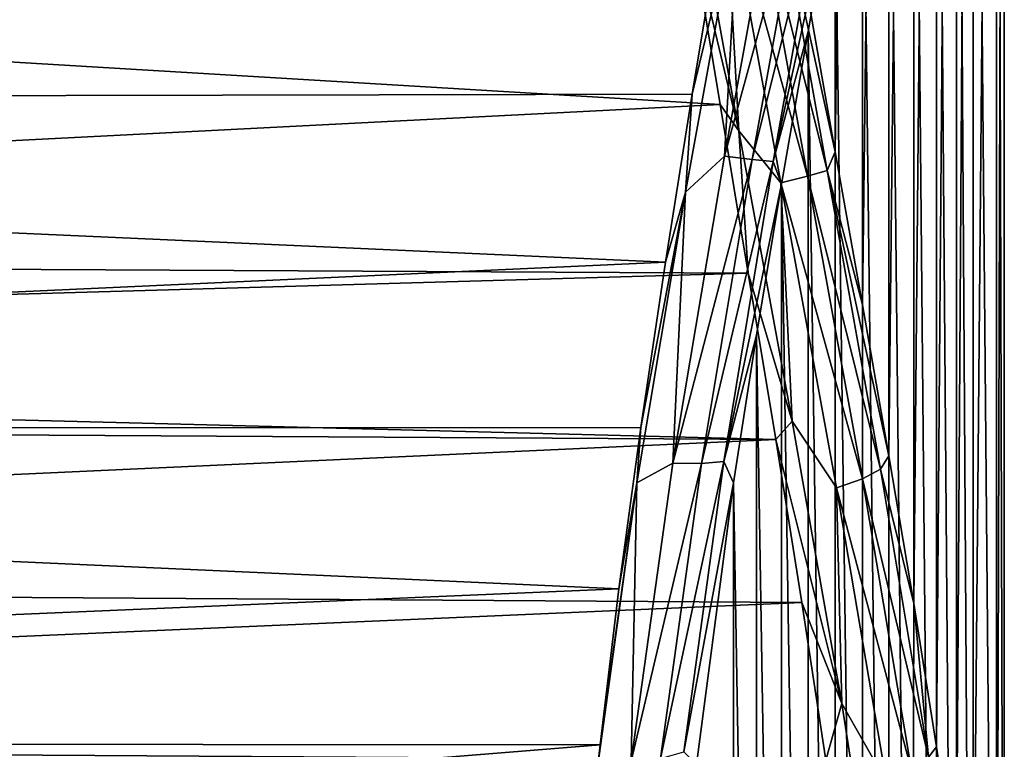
# Model space of a CAD drawing. Header units: metres. Extents: x -40 to 117, y -433 to 89.
# Tile 652 of 656: x 103 to 117, y -10 to 0. Entities that reach past the tile are written whole.
import ezdxf

# ---------------------------------------------------------------- set-up
doc = ezdxf.new("R2010")
doc.units = ezdxf.units.M
doc.layers.add('solid_506114_24501146_01', color=7, linetype='CONTINUOUS')

msp = doc.modelspace()

# ---------------------------------------------------------------- linework, layer by layer
at = {"layer": 'solid_506114_24501146_01'}
for points in [[(114.958618, 26.863995, 49.230427), (114.958778, -1.938307, 25.06328), (114.574356, 0.231245, 24.953966)], [(114.958618, 26.863995, 49.230427), (115.342461, 26.959038, 51.407211), (114.958778, -1.938307, 25.06328)], [(115.342461, 26.959038, 51.407211), (115.342674, -4.098793, 25.347799), (114.958778, -1.938307, 25.06328)], [(115.342461, 26.959038, 51.407211), (115.714851, 26.879034, 53.585285), (115.342674, -4.098793, 25.347799)], [(115.714851, 26.879034, 53.585285), (115.715103, -6.230162, 25.804976), (115.342674, -4.098793, 25.347799)], [(115.714851, 26.879034, 53.585285), (116.065628, 26.625902, 55.745434), (115.715103, -6.230162, 25.804976)], [(116.065628, 26.625902, 55.745434), (116.065918, -8.313848, 26.429604), (115.715103, -6.230162, 25.804976)], [(116.065628, 26.625902, 55.745434), (116.385948, 26.20376, 57.871117), (116.065918, -8.313848, 26.429604)], [(116.385948, 26.20376, 57.871117), (116.386276, -10.334285, 27.214767), (116.065918, -8.313848, 26.429604)], [(116.385948, 26.20376, 57.871117), (116.668221, 25.618624, 59.946777), (116.386276, -10.334285, 27.214767)], [(116.668221, 25.618624, 59.946777), (116.668564, -12.277182, 28.151854), (116.386276, -10.334285, 27.214767)], [(116.668221, 25.618624, 59.946777), (116.906425, 24.877424, 61.959671), (116.668564, -12.277182, 28.151854)], [(116.906425, 24.877424, 61.959671), (116.906769, -14.131142, 29.231821), (116.668564, -12.277182, 28.151854)], [(116.906425, 24.877424, 61.959671), (117.23365, 22.954714, 65.757263), (116.906769, -14.131142, 29.231821)], [(117.23365, 22.954714, 65.757263), (117.233871, -17.537584, 31.785826), (116.906769, -14.131142, 29.231821)], [(117.23365, 22.954714, 65.757263), (117.345093, 20.490063, 69.196472), (117.233871, -17.537584, 31.785826)], [(117.345093, 20.490063, 69.196472), (117.345093, -20.49633, 34.810997), (117.233871, -17.537584, 31.785826)], [(117.345093, 20.490063, 69.196472), (117.233879, 17.531321, 72.221649), (117.345093, -20.49633, 34.810997)], [(117.233879, 17.531321, 72.221649), (116.906769, 14.124879, 74.775658), (117.23365, -22.960985, 38.250206)], [(117.233879, 17.531321, 72.221649), (117.23365, -22.960985, 38.250206), (117.345093, -20.49633, 34.810997)], [(116.906769, 14.124879, 74.775658), (116.668571, 12.270919, 75.855629), (116.906433, -24.883699, 42.047791)], [(116.906769, 14.124879, 74.775658), (116.906433, -24.883699, 42.047791), (117.23365, -22.960985, 38.250206)], [(116.668571, 12.270919, 75.855629), (116.386276, 10.328023, 76.792717), (116.668228, -25.624903, 44.060684)], [(116.668571, 12.270919, 75.855629), (116.668228, -25.624903, 44.060684), (116.906433, -24.883699, 42.047791)], [(116.386276, 10.328023, 76.792717), (116.065926, 8.307586, 77.577881), (116.385956, -26.210041, 46.136345)], [(116.386276, 10.328023, 76.792717), (116.385956, -26.210041, 46.136345), (116.668228, -25.624903, 44.060684)], [(116.065926, 8.307586, 77.577881), (115.715111, 6.223902, 78.202515), (116.065628, -26.632185, 48.262028)], [(116.065926, 8.307586, 77.577881), (116.065628, -26.632185, 48.262028), (116.385956, -26.210041, 46.136345)], [(115.715111, 6.223902, 78.202515), (115.342674, 4.092533, 78.659691), (115.714859, -26.885321, 50.422176)], [(115.715111, 6.223902, 78.202515), (115.714859, -26.885321, 50.422176), (116.065628, -26.632185, 48.262028)], [(115.342674, 4.092533, 78.659691), (114.958786, 1.932047, 78.944214), (115.342468, -26.965326, 52.60025)], [(115.342674, 4.092533, 78.659691), (115.342468, -26.965326, 52.60025), (115.714859, -26.885321, 50.422176)], [(113.332825, 1.26264, 80.225372), (62.77446, 3.423101, 80.045204), (62.099674, -1.233413, 80.226944)], [(113.59539, -1.64131, 23.814392), (112.939911, 1.118223, 23.776012), (112.843033, 2.499399, 23.869902)], [(113.59539, -1.64131, 23.814392), (112.843033, 2.499399, 23.869902), (113.394157, 1.992454, 23.94491)], [(114.189926, 2.367591, 79.999939), (113.394157, -1.998749, 80.062584), (114.5681, 2.277526, 79.73616)], [(113.59539, 1.635018, 80.1931), (113.394157, -1.998749, 80.062584), (114.189926, 2.367591, 79.999939)], [(113.394157, -1.998749, 80.062584), (113.786461, -2.047965, 79.808853), (114.5681, 2.277526, 79.73616)], [(114.5681, 2.277526, 79.73616), (113.786461, -2.047965, 79.808853), (114.845253, 2.195796, 79.36573)], [(113.786461, -2.047965, 79.808853), (114.083321, -2.073628, 79.445641), (114.845253, 2.195796, 79.36573)], [(114.845253, 2.195796, 79.36573), (114.083321, -2.073628, 79.445641), (114.958786, 1.932047, 78.944214)], [(113.394157, 1.992454, 23.94491), (113.786461, 2.041669, 24.198645), (114.568108, -2.283821, 24.271336)], [(114.189934, -2.373886, 24.007557), (113.394157, 1.992454, 23.94491), (114.568108, -2.283821, 24.271336)], [(113.59539, -1.64131, 23.814392), (113.394157, 1.992454, 23.94491), (114.189934, -2.373886, 24.007557)], [(113.786461, 2.041669, 24.198645), (114.083321, 2.067333, 24.561855), (114.845253, -2.202091, 24.641764)], [(114.568108, -2.283821, 24.271336), (113.786461, 2.041669, 24.198645), (114.845253, -2.202091, 24.641764)], [(114.083321, 2.067333, 24.561855), (114.574356, 0.231245, 24.953966), (114.958778, -1.938307, 25.06328)], [(114.845253, -2.202091, 24.641764), (114.083321, 2.067333, 24.561855), (114.958778, -1.938307, 25.06328)], [(114.083321, -2.073628, 79.445641), (114.574364, -0.237506, 79.053528), (114.958786, 1.932047, 78.944214)], [(114.958786, 1.932047, 78.944214), (114.574364, -0.237506, 79.053528), (114.958618, -26.870287, 54.777039)], [(114.958786, 1.932047, 78.944214), (114.958618, -26.870287, 54.777039), (115.342468, -26.965326, 52.60025)], [(113.59539, 1.635018, 80.1931), (112.939919, -1.124498, 80.231483), (112.843033, -2.505691, 80.137589)], [(113.59539, 1.635018, 80.1931), (112.843033, -2.505691, 80.137589), (113.394157, -1.998749, 80.062584)], [(113.59539, 1.635018, 80.1931), (113.332825, 1.26264, 80.225372), (112.939919, -1.124498, 80.231483)], [(112.939919, -1.124498, 80.231483), (113.332825, 1.26264, 80.225372), (62.099674, -1.233413, 80.226944)], [(71.080322, -3.429389, 23.96229), (71.755104, 1.227125, 23.780548), (113.332825, -1.268915, 23.782118)], [(71.755104, 1.227125, 23.780548), (112.939911, 1.118223, 23.776012), (113.332825, -1.268915, 23.782118)], [(113.59539, -1.64131, 23.814392), (113.332825, -1.268915, 23.782118), (112.939911, 1.118223, 23.776012)], [(114.083321, -2.073628, 79.445641), (114.200287, -2.396875, 78.988113), (114.574364, -0.237506, 79.053528)], [(114.574364, -0.237506, 79.053528), (114.200287, -2.396875, 78.988113), (114.574242, -26.601171, 56.932358)], [(114.574364, -0.237506, 79.053528), (114.574242, -26.601171, 56.932358), (114.958618, -26.870287, 54.777039)], [(112.563461, -3.495434, 80.037056), (62.099674, -1.233413, 80.226944), (61.558411, -5.835901, 79.64505)], [(112.563461, -3.495434, 80.037056), (112.939919, -1.124498, 80.231483), (62.099674, -1.233413, 80.226944)], [(112.843033, -2.505691, 80.137589), (112.939919, -1.124498, 80.231483), (112.563461, -3.495434, 80.037056)], [(71.080322, -3.429389, 23.96229), (113.332825, -1.268915, 23.782118), (113.729645, -3.64903, 23.99)], [(113.59539, -1.64131, 23.814392), (113.729645, -3.64903, 23.99), (113.332825, -1.268915, 23.782118)], [(114.352699, -5.74189, 24.368216), (113.729645, -3.64903, 23.99), (113.59539, -1.64131, 23.814392)], [(114.352699, -5.74189, 24.368216), (113.59539, -1.64131, 23.814392), (114.189934, -2.373886, 24.007557)], [(114.845253, -2.202091, 24.641764), (114.958778, -1.938307, 25.06328), (115.342674, -4.098793, 25.347799)], [(113.394157, -1.998749, 80.062584), (112.665443, -6.333025, 79.439835), (113.786461, -2.047965, 79.808853)], [(112.843033, -2.505691, 80.137589), (112.665443, -6.333025, 79.439835), (113.394157, -1.998749, 80.062584)], [(112.665443, -6.333025, 79.439835), (113.070801, -6.339303, 79.202446), (113.786461, -2.047965, 79.808853)], [(113.786461, -2.047965, 79.808853), (113.070801, -6.339303, 79.202446), (114.083321, -2.073628, 79.445641)], [(113.070801, -6.339303, 79.202446), (113.385849, -6.307143, 78.855431), (114.083321, -2.073628, 79.445641)], [(114.083321, -2.073628, 79.445641), (113.385849, -6.307143, 78.855431), (114.200287, -2.396875, 78.988113)], [(114.568108, -2.283821, 24.271336), (114.845253, -2.202091, 24.641764), (115.598953, -6.415529, 25.386147)], [(114.845253, -2.202091, 24.641764), (115.342674, -4.098793, 25.347799), (115.715103, -6.230162, 25.804976)], [(115.598953, -6.415529, 25.386147), (114.845253, -2.202091, 24.641764), (115.715103, -6.230162, 25.804976)], [(114.189934, -2.373886, 24.007557), (114.568108, -2.283821, 24.271336), (115.341324, -6.551412, 25.017544)], [(115.341324, -6.551412, 25.017544), (114.568108, -2.283821, 24.271336), (115.598953, -6.415529, 25.386147)], [(113.385849, -6.307143, 78.855431), (113.847015, -4.527117, 78.751305), (114.200287, -2.396875, 78.988113)], [(114.200287, -2.396875, 78.988113), (113.847015, -4.527117, 78.751305), (114.200203, -26.16177, 59.047382)], [(114.977142, -6.6802, 24.750162), (114.189934, -2.373886, 24.007557), (115.341324, -6.551412, 25.017544)], [(114.352699, -5.74189, 24.368216), (114.189934, -2.373886, 24.007557), (114.977142, -6.6802, 24.750162)], [(114.200287, -2.396875, 78.988113), (114.200203, -26.16177, 59.047382), (114.574242, -26.601171, 56.932358)], [(112.843033, -2.505691, 80.137589), (112.214508, -5.828621, 79.646584), (112.159691, -6.608862, 79.469528)], [(112.843033, -2.505691, 80.137589), (112.159691, -6.608862, 79.469528), (112.665443, -6.333025, 79.439835)], [(112.843033, -2.505691, 80.137589), (112.563461, -3.495434, 80.037056), (112.214508, -5.828621, 79.646584)], [(70.843666, -4.881243, 24.178101), (71.080322, -3.429389, 23.96229), (113.729645, -3.64903, 23.99)], [(112.214508, -5.828621, 79.646584), (112.563461, -3.495434, 80.037056), (61.558411, -5.835901, 79.64505)], [(70.843666, -4.881243, 24.178101), (113.729645, -3.64903, 23.99), (114.11805, -5.999002, 24.397367)], [(114.352699, -5.74189, 24.368216), (114.11805, -5.999002, 24.397367), (113.729645, -3.64903, 23.99)], [(113.385849, -6.307143, 78.855431), (113.524025, -6.610693, 78.348984), (113.847015, -4.527117, 78.751305)], [(113.847015, -4.527117, 78.751305), (113.524025, -6.610693, 78.348984), (113.846954, -25.558632, 61.104042)], [(113.847015, -4.527117, 78.751305), (113.846954, -25.558632, 61.104042), (114.200203, -26.16177, 59.047382)], [(70.697945, -5.738422, 24.342058), (70.843666, -4.881243, 24.178101), (114.11805, -5.999002, 24.397367)], [(111.903519, -8.104675, 79.067146), (61.558411, -5.835901, 79.64505), (61.163124, -10.265088, 78.32399)], [(111.903519, -8.104675, 79.067146), (112.214508, -5.828621, 79.646584), (61.558411, -5.835901, 79.64505)], [(70.288704, -8.013167, 24.91312), (70.697945, -5.738422, 24.342058), (114.11805, -5.999002, 24.397367)], [(112.159691, -6.608862, 79.469528), (112.214508, -5.828621, 79.646584), (111.903519, -8.104675, 79.067146)], [(115.052635, -9.72597, 25.521372), (114.11805, -5.999002, 24.397367), (114.352699, -5.74189, 24.368216)], [(115.052635, -9.72597, 25.521372), (114.352699, -5.74189, 24.368216), (114.977142, -6.6802, 24.750162)], [(70.288704, -8.013167, 24.91312), (114.11805, -5.999002, 24.397367), (114.486732, -8.297196, 24.998726)], [(115.052635, -9.72597, 25.521372), (114.486732, -8.297196, 24.998726), (114.11805, -5.999002, 24.397367)], [(115.598953, -6.415529, 25.386147), (115.715103, -6.230162, 25.804976), (116.065918, -8.313848, 26.429604)], [(112.665443, -6.333025, 79.439835), (112.077393, -10.53734, 78.136757), (113.070801, -6.339303, 79.202446)], [(112.159691, -6.608862, 79.469528), (112.077393, -10.53734, 78.136757), (112.665443, -6.333025, 79.439835)], [(112.077393, -10.53734, 78.136757), (112.493446, -10.498973, 77.921967), (113.070801, -6.339303, 79.202446)], [(112.493446, -10.498973, 77.921967), (112.823372, -10.407808, 77.600182), (113.385849, -6.307143, 78.855431)], [(113.070801, -6.339303, 79.202446), (112.493446, -10.498973, 77.921967), (113.385849, -6.307143, 78.855431)], [(113.385849, -6.307143, 78.855431), (112.823372, -10.407808, 77.600182), (113.524025, -6.610693, 78.348984)], [(115.341324, -6.551412, 25.017544), (115.598953, -6.415529, 25.386147), (116.274651, -10.481869, 26.780251)], [(116.274651, -10.481869, 26.780251), (115.598953, -6.415529, 25.386147), (116.065918, -8.313848, 26.429604)], [(112.159691, -6.608862, 79.469528), (111.638756, -10.307378, 78.307457), (111.607498, -10.592799, 78.193855)], [(112.159691, -6.608862, 79.469528), (111.607498, -10.592799, 78.193855), (112.077393, -10.53734, 78.136757)], [(112.159691, -6.608862, 79.469528), (111.903519, -8.104675, 79.067146), (111.638756, -10.307378, 78.307457)], [(112.823372, -10.407808, 77.600182), (112.998711, -10.585986, 77.077568), (113.524025, -6.610693, 78.348984)], [(113.524025, -6.610693, 78.348984), (112.998711, -10.585986, 77.077568), (113.523972, -24.800591, 63.086075)], [(113.524025, -6.610693, 78.348984), (113.523972, -24.800591, 63.086075), (113.846954, -25.558632, 61.104042)], [(114.977142, -6.6802, 24.750162), (115.341324, -6.551412, 25.017544), (116.034676, -10.669753, 26.422731)], [(116.034676, -10.669753, 26.422731), (115.341324, -6.551412, 25.017544), (116.274651, -10.481869, 26.780251)], [(115.683174, -10.835037, 26.158478), (114.977142, -6.6802, 24.750162), (116.034676, -10.669753, 26.422731)], [(115.052635, -9.72597, 25.521372), (114.977142, -6.6802, 24.750162), (115.683174, -10.835037, 26.158478)], [(69.855408, -10.237375, 25.67272), (70.288704, -8.013167, 24.91312), (114.486732, -8.297196, 24.998726)], [(111.638756, -10.307378, 78.307457), (111.903519, -8.104675, 79.067146), (61.163124, -10.265088, 78.32399)], [(69.855408, -10.237375, 25.67272), (114.486732, -8.297196, 24.998726), (114.824966, -10.524074, 25.785957)], [(115.052635, -9.72597, 25.521372), (114.824966, -10.524074, 25.785957), (114.486732, -8.297196, 24.998726)], [(116.274651, -10.481869, 26.780251), (116.065918, -8.313848, 26.429604), (116.386276, -10.334285, 27.214767)], [(115.637726, -13.514725, 27.255562), (114.824966, -10.524074, 25.785957), (115.052635, -9.72597, 25.521372)], [(115.637726, -13.514725, 27.255562), (115.052635, -9.72597, 25.521372), (115.683174, -10.835037, 26.158478)], [(111.638756, -10.307378, 78.307457), (61.163124, -10.265088, 78.32399), (60.922604, -14.407715, 76.305412)], [(69.400894, -12.394862, 26.616589), (69.855408, -10.237375, 25.67272), (114.824966, -10.524074, 25.785957)], [(111.607498, -10.592799, 78.193855), (111.638756, -10.307378, 78.307457), (60.922604, -14.407715, 76.305412)], [(116.274651, -10.481869, 26.780251), (116.386276, -10.334285, 27.214767), (116.668564, -12.277182, 28.151854)]]:
    msp.add_3dface(points, dxfattribs=at)

doc.saveas('drawing.dxf')
